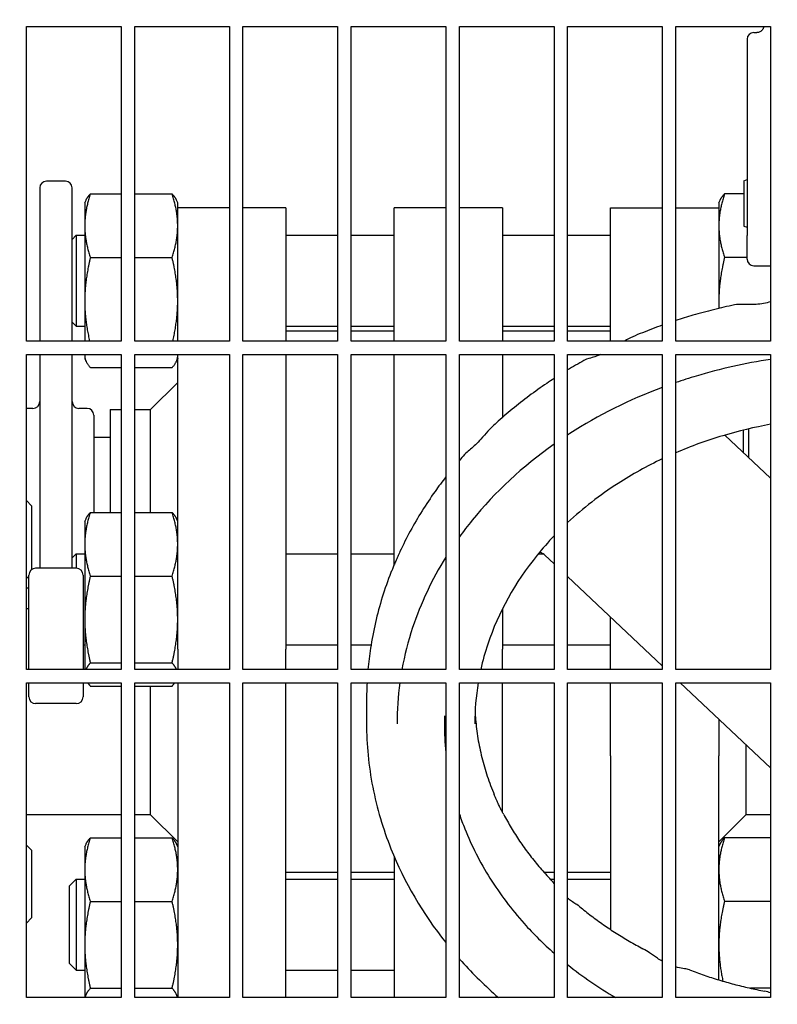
# Model space of a CAD drawing. Header units: inches. Extents: x 24 to 1128, y -94 to 748.
# Tile 524 of 546: x 712 to 719, y 577 to 586. Entities that reach past the tile are written whole.
import ezdxf

# ---------------------------------------------------------------- set-up
doc = ezdxf.new("R2010")
doc.units = ezdxf.units.IN
doc.header["$LTSCALE"] = 32
doc.header["$MEASUREMENT"] = 0
doc.layers.add('Dimension (ANSI)', color=7, linetype='Continuous', lineweight=25)
doc.layers.add('Visible (ANSI)', color=7, linetype='Continuous', lineweight=30)
doc.styles.add('Note Text (ANSI)', font='tahoma.ttf')
doc.dimstyles.new('Architectural (ANSI)', dxfattribs={"dimscale": 32, "dimtxt": 0.125, "dimasz": 0.098425, "dimexe": 0.125, "dimexo": 0.0625, "dimgap": 0.031496, "dimtad": 0, "dimtih": 1, "dimtoh": 1, "dimdec": 4, "dimrnd": 1e-08, "dimzin": 3, "dimdsep": 46, "dimlunit": 4, "dimtxsty": 'Note Text (ANSI)', "dimcen": 0.09, "dimdle": 0.393701, "dimclrd": 256, "dimclre": 256, "dimclrt": 256, "dimadec": 0, "dimazin": 3, "dimtfac": 0.96, "dimtofl": 0, "dimtmove": 0, "dimatfit": 3, "dimfxl": 1, "dimfrac": 2, "dimtolj": 1, "dimtzin": 12, "dimlwd": -1, "dimlwe": -1, "dimarcsym": 0})

# ---------------------------------------------------------------- blocks, each defined once
blk = doc.blocks.new('*D17')
at = {"layer": 'Defpoints', "color": 0, "transparency": 16777216}
for p in [(692.9153, 606.0589), (692.9153, 480.0589), (781.1171, 480.0589)]:
    blk.add_point(p, dxfattribs=at)
at = {"layer": 'Dimension (ANSI)', "transparency": 16777216}
for p, q in [((694.9153, 606.0589), (785.1171, 606.0589)), ((781.1171, 602.9093), (781.1171, 543.1487)), ((781.1171, 483.2085), (781.1171, 536.9691)), ((694.9153, 480.0589), (785.1171, 480.0589))]:
    blk.add_line(p, q, dxfattribs=at)
for points in [[(780.5922, 602.9093), (781.6421, 602.9093), (781.1171, 606.0589)], [(780.5922, 483.2085), (781.6421, 483.2085), (781.1171, 480.0589)]]:
    blk.add_solid(points, dxfattribs=at)
at = {"layer": 'Dimension (ANSI)', "transparency": 16777216, "insert": (774.3851, 542.1408), "char_height": 4, "attachment_point": 1, "style": 'Note Text (ANSI)'}
blk.add_mtext('\\A1;10\'-6"', dxfattribs=at)

msp = doc.modelspace()

# ---------------------------------------------------------------- linework, layer by layer
at = {"layer": 'Visible (ANSI)'}
for p, q in [((712.05779, 583.29516), (712.05779, 586.20141)), ((712.05779, 586.20141), (712.93279, 586.20141)), ((712.93279, 586.20141), (712.93279, 583.29516)), ((713.05779, 583.29516), (713.05779, 586.20141)), ((713.05779, 586.20141), (713.93279, 586.20141)), ((713.93279, 586.20141), (713.93279, 583.29516)), ((714.05779, 583.29516), (714.05779, 586.20141)), ((714.05779, 586.20141), (714.93279, 586.20141)), ((714.93279, 586.20141), (714.93279, 583.29516)), ((715.05779, 583.29516), (715.05779, 586.20141)), ((715.05779, 586.20141), (715.93279, 586.20141)), ((715.93279, 586.20141), (715.93279, 583.29516)), ((716.05779, 583.29516), (716.05779, 586.20141)), ((716.05779, 586.20141), (716.93279, 586.20141)), ((716.93279, 586.20141), (716.93279, 583.29516)), ((717.05779, 583.29516), (717.05779, 586.20141)), ((717.05779, 586.20141), (717.93279, 586.20141)), ((717.93279, 586.20141), (717.93279, 583.29516)), ((718.05779, 583.29516), (718.05779, 586.20141)), ((718.05779, 586.20141), (718.93279, 586.20141)), ((718.86854, 586.20141), (718.86854, 586.1992)), ((718.93279, 586.20141), (718.93279, 583.29516)), ((718.77804, 586.14531), (718.80692, 586.14531)), ((718.71554, 586.08281), (718.71554, 585.23947)), ((718.71554, 585.23947), (718.71554, 584.27012)), ((712.41779, 584.77266), (712.24279, 584.77266)), ((718.68504, 584.77612), (718.71554, 584.78722)), ((718.68504, 584.77612), (718.68504, 584.35769)), ((712.18029, 584.71016), (712.18029, 583.29517)), ((712.48029, 583.29517), (712.48029, 584.71016)), ((712.64816, 584.65436), (712.93279, 584.65436)), ((713.05779, 584.65436), (713.40342, 584.65436)), ((718.68504, 584.65436), (718.50716, 584.65436)), ((712.59629, 584.57142), (712.60812, 584.59678)), ((712.59629, 584.57142), (712.59629, 584.36083)), ((713.45529, 584.57142), (713.44346, 584.59678)), ((713.45529, 584.47034), (713.45529, 584.57142)), ((718.45529, 584.57142), (718.46712, 584.59678)), ((718.45529, 584.57142), (718.45529, 584.47034)), ((713.93279, 584.52715), (713.45529, 584.52715)), ((713.45529, 584.23426), (713.45529, 584.47034)), ((714.45529, 584.52715), (714.05779, 584.52715)), ((714.45529, 584.52715), (714.45529, 584.23426)), ((715.45529, 584.23426), (715.45529, 584.52715)), ((715.93279, 584.52715), (715.45529, 584.52715)), ((716.45529, 584.52715), (716.05779, 584.52715)), ((716.45529, 584.52715), (716.45529, 584.23426)), ((717.45529, 584.23426), (717.45529, 584.52715)), ((717.45529, 584.52715), (717.93279, 584.52715)), ((718.05779, 584.52715), (718.45529, 584.52715)), ((718.45529, 584.47034), (718.45529, 584.23426)), ((712.59629, 584.36083), (712.59629, 583.66633)), ((718.68504, 584.35769), (718.71554, 584.34667)), ((712.48029, 584.23492), (712.51779, 584.27242)), ((712.51779, 584.27242), (712.51779, 583.43242)), ((712.51779, 584.27242), (712.59629, 584.27242)), ((713.45529, 583.29516), (713.45529, 584.23426)), ((714.45529, 584.27242), (714.93279, 584.27242)), ((714.45529, 584.23426), (714.45529, 583.29516)), ((715.05779, 584.27242), (715.45529, 584.27242)), ((715.45529, 583.29516), (715.45529, 584.23426)), ((716.45529, 584.27242), (716.93279, 584.27242)), ((716.45529, 584.23426), (716.45529, 583.29516)), ((717.05779, 584.27242), (717.45529, 584.27242)), ((717.45529, 583.36043), (717.45529, 584.23426)), ((718.45529, 584.23426), (718.45529, 583.59745)), ((718.71554, 584.05365), (718.71554, 584.27012)), ((712.64816, 584.0673), (712.93279, 584.0673)), ((713.05779, 584.0673), (713.40342, 584.0673)), ((718.71554, 584.0673), (718.50716, 584.0673)), ((718.77804, 583.99115), (718.93279, 583.99115)), ((712.59629, 583.66633), (712.59629, 583.29516)), ((712.48029, 583.46992), (712.51779, 583.43242)), ((712.51779, 583.43242), (712.59629, 583.43242)), ((714.45529, 583.43242), (714.93279, 583.43242)), ((714.93279, 583.38788), (714.45529, 583.38788)), ((715.05779, 583.43242), (715.45529, 583.43242)), ((715.45529, 583.38788), (715.05779, 583.38788)), ((716.45529, 583.43242), (716.93279, 583.43242)), ((716.93279, 583.38788), (716.45529, 583.38788)), ((717.05779, 583.43242), (717.45529, 583.43242)), ((717.45529, 583.38788), (717.05779, 583.38788)), ((712.93279, 583.29516), (712.05779, 583.29516)), ((713.93279, 583.29516), (713.05779, 583.29516)), ((714.93279, 583.29516), (714.05779, 583.29516)), ((715.93279, 583.29516), (715.05779, 583.29516)), ((716.93279, 583.29516), (716.05779, 583.29516)), ((717.93279, 583.29516), (717.05779, 583.29516)), ((717.45529, 583.29516), (717.45529, 583.36043)), ((718.93279, 583.29516), (718.05779, 583.29516)), ((712.05779, 580.26391), (712.05779, 583.17016)), ((712.05779, 583.17016), (712.93279, 583.17016)), ((712.18029, 583.17016), (712.18029, 581.19692)), ((712.48029, 581.19692), (712.48029, 583.17016)), ((712.59629, 583.17016), (712.59629, 583.15792)), ((712.59629, 583.15792), (712.59629, 583.13342)), ((712.59629, 583.13342), (712.60812, 583.10806)), ((712.93279, 583.17016), (712.93279, 580.26391)), ((713.05779, 580.26391), (713.05779, 583.17016)), ((713.05779, 583.17016), (713.93279, 583.17016)), ((713.45529, 583.13342), (713.44346, 583.10806)), ((713.45529, 581.24932), (713.45529, 583.17016)), ((713.93279, 583.17016), (713.93279, 580.26391)), ((714.05779, 580.26391), (714.05779, 583.17016)), ((714.05779, 583.17016), (714.93279, 583.17016)), ((714.45529, 583.17016), (714.45529, 581.24932)), ((714.93279, 583.17016), (714.93279, 580.26391)), ((715.05779, 580.26391), (715.05779, 583.17016)), ((715.05779, 583.17016), (715.93279, 583.17016)), ((715.45529, 581.24932), (715.45529, 583.17016)), ((715.93279, 583.17016), (715.93279, 580.26391)), ((716.05779, 580.26391), (716.05779, 583.17016)), ((716.05779, 583.17016), (716.93279, 583.17016)), ((716.45529, 583.17016), (716.45529, 582.59024)), ((716.93279, 583.17016), (716.93279, 580.26391)), ((717.05779, 580.26391), (717.05779, 583.17016)), ((717.05779, 583.17016), (717.93279, 583.17016)), ((717.93279, 583.17016), (717.93279, 580.26391)), ((718.05779, 580.26391), (718.05779, 583.17016)), ((718.05779, 583.17016), (718.93279, 583.17016)), ((718.93279, 583.17016), (718.93279, 580.26391)), ((712.64816, 583.05048), (712.93279, 583.05048)), ((713.05779, 583.05048), (713.40342, 583.05048)), ((713.20529, 582.66395), (713.45529, 582.91395)), ((712.11779, 582.67395), (712.05779, 582.67395)), ((712.61779, 582.67395), (712.54279, 582.67395)), ((712.83029, 582.66395), (712.83029, 581.7128)), ((712.83029, 582.66395), (712.93279, 582.66395)), ((713.05779, 582.66395), (713.20529, 582.66395)), ((713.20529, 581.7128), (713.20529, 582.66395)), ((712.68029, 582.61145), (712.68029, 581.7128)), ((718.68229, 582.26456), (718.68229, 582.47342)), ((718.73029, 582.48495), (718.73029, 582.21933)), ((712.83029, 582.40645), (712.68029, 582.40645)), ((718.50997, 582.42695), (718.93279, 582.0285)), ((712.10529, 581.7749), (712.05779, 581.8224)), ((712.10529, 581.7749), (712.10529, 581.18442)), ((712.59629, 581.62986), (712.60812, 581.65522)), ((712.64816, 581.7128), (712.93279, 581.7128)), ((713.05779, 581.7128), (713.40342, 581.7128)), ((713.45529, 581.62986), (713.44346, 581.65522)), ((712.59629, 581.62986), (712.59629, 581.41927)), ((712.59629, 581.41927), (712.59629, 580.72477)), ((712.48029, 581.29336), (712.51779, 581.33086)), ((712.51779, 581.33086), (712.51779, 581.19692)), ((712.51779, 581.33086), (712.59629, 581.33086)), ((714.45529, 581.33086), (714.93279, 581.33086)), ((715.05779, 581.33086), (715.45529, 581.33086)), ((716.78623, 581.33086), (716.83051, 581.33086)), ((716.84808, 581.3176), (716.93279, 581.23777)), ((712.51779, 581.19692), (712.14279, 581.19692)), ((713.45529, 580.45144), (713.45529, 581.24932)), ((714.45529, 581.24932), (714.45529, 580.45144)), ((715.45529, 581.22905), (715.45529, 581.24932)), ((712.08029, 581.1249), (712.05779, 581.1024)), ((712.08029, 580.26391), (712.08029, 581.13442)), ((712.58029, 581.13442), (712.58029, 580.26391)), ((712.64816, 581.12574), (712.93279, 581.12574)), ((713.05779, 581.12574), (713.40342, 581.12574)), ((717.05779, 581.11998), (717.93279, 580.29541)), ((712.08029, 581.01395), (712.05779, 581.01395)), ((712.08029, 580.82141), (712.05779, 580.82141)), ((716.45529, 580.82317), (716.45529, 580.45144)), ((717.45529, 580.26391), (717.45529, 580.74539)), ((712.59629, 580.72477), (712.59629, 580.26391)), ((712.58029, 580.49086), (712.59629, 580.49086)), ((714.45529, 580.49086), (714.93279, 580.49086)), ((715.05779, 580.49086), (715.24193, 580.49086)), ((716.45529, 580.49086), (716.93279, 580.49086)), ((717.05779, 580.49086), (717.45529, 580.49086)), ((713.45529, 580.45144), (713.45529, 580.26391)), ((714.45529, 580.26391), (714.45529, 580.45144)), ((716.45529, 580.26391), (716.45529, 580.45144)), ((712.64816, 580.3238), (712.93279, 580.3238)), ((713.05779, 580.3238), (713.40342, 580.3238)), ((712.93279, 580.26391), (712.05779, 580.26391)), ((713.93279, 580.26391), (713.05779, 580.26391)), ((714.93279, 580.26391), (714.05779, 580.26391)), ((715.93279, 580.26391), (715.05779, 580.26391)), ((716.93279, 580.26391), (716.05779, 580.26391)), ((717.93279, 580.26391), (717.05779, 580.26391)), ((718.93279, 580.26391), (718.05779, 580.26391)), ((712.05779, 577.23266), (712.05779, 580.13891)), ((712.05779, 580.13891), (712.93279, 580.13891)), ((712.08029, 580.00942), (712.08029, 580.13891)), ((712.58029, 580.13891), (712.58029, 580.00942)), ((712.64816, 580.10892), (712.93279, 580.10892)), ((712.93279, 580.13891), (712.93279, 577.23266)), ((713.05779, 577.23266), (713.05779, 580.13891)), ((713.05779, 580.13891), (713.93279, 580.13891)), ((713.05779, 580.10892), (713.40342, 580.10892)), ((713.20529, 578.92141), (713.20529, 580.10892)), ((713.45529, 580.13891), (713.45529, 577.23266)), ((713.93279, 580.13891), (713.93279, 577.23266)), ((714.05779, 577.23266), (714.05779, 580.13891)), ((714.05779, 580.13891), (714.93279, 580.13891)), ((714.45529, 577.23266), (714.45529, 580.13891)), ((714.93279, 580.13891), (714.93279, 577.23266)), ((715.05779, 577.23266), (715.05779, 580.13891)), ((715.05779, 580.13891), (715.93279, 580.13891)), ((715.93279, 580.13891), (715.93279, 577.23266)), ((716.05779, 577.23266), (716.05779, 580.13891)), ((716.05779, 580.13891), (716.93279, 580.13891)), ((716.45529, 578.94534), (716.45529, 580.13891)), ((716.93279, 580.13891), (716.93279, 577.23266)), ((717.05779, 577.23266), (717.05779, 580.13891)), ((717.05779, 580.13891), (717.93279, 580.13891)), ((717.45529, 579.46653), (717.45529, 580.13891)), ((717.93279, 580.13891), (717.93279, 577.23266)), ((718.05779, 577.23266), (718.05779, 580.13891)), ((718.05779, 580.13891), (718.93279, 580.13891)), ((718.09887, 580.13891), (718.93279, 579.35306)), ((718.93279, 580.13891), (718.93279, 577.23266)), ((712.51779, 579.94692), (712.14279, 579.94692)), ((715.20029, 579.97867), (715.20029, 579.76205)), ((715.91904, 579.83426), (715.91904, 579.76205)), ((718.45529, 579.80303), (718.45529, 579.46653)), ((718.70529, 579.56744), (718.70529, 578.92141)), ((717.45529, 579.46653), (717.45529, 577.86052)), ((718.45529, 577.39548), (718.45529, 579.46653)), ((712.93279, 578.92141), (712.05779, 578.92141)), ((713.20529, 578.92141), (713.05779, 578.92141)), ((713.20529, 578.92141), (713.45529, 578.67141)), ((718.70529, 578.92141), (718.45529, 578.67141)), ((718.93279, 578.92141), (718.70529, 578.92141)), ((712.10529, 578.59292), (712.05779, 578.64042)), ((712.59629, 578.62465), (712.60812, 578.65002)), ((712.64816, 578.70759), (712.93279, 578.70759)), ((713.05779, 578.70759), (713.40342, 578.70759)), ((713.45529, 578.62465), (713.44346, 578.65002)), ((718.45529, 578.62465), (718.46712, 578.65002)), ((718.93279, 578.70759), (718.50716, 578.70759)), ((712.10529, 578.59292), (712.10529, 577.96792)), ((712.59629, 578.62465), (712.59629, 578.41406)), ((715.45529, 578.53473), (715.45529, 577.23266)), ((712.59629, 578.41406), (712.59629, 577.71956)), ((714.93279, 578.38788), (714.45529, 578.38788)), ((715.45529, 578.38788), (715.05779, 578.38788)), ((716.93279, 578.38788), (716.84127, 578.38788)), ((717.45529, 578.38788), (717.05779, 578.38788)), ((712.45529, 578.26315), (712.51779, 578.32565)), ((712.51779, 578.32565), (712.51779, 577.48565)), ((712.51779, 578.32565), (712.59629, 578.32565)), ((714.45529, 578.32565), (714.93279, 578.32565)), ((715.05779, 578.32565), (715.45529, 578.32565)), ((716.89842, 578.32565), (716.93279, 578.32565)), ((717.05779, 578.32565), (717.45529, 578.32565)), ((712.45529, 577.54815), (712.45529, 578.26315)), ((712.64816, 578.12053), (712.93279, 578.12053)), ((713.05779, 578.12053), (713.40342, 578.12053)), ((718.93279, 578.12053), (718.50716, 578.12053)), ((712.10529, 577.96792), (712.05779, 577.92042)), ((712.59629, 577.71956), (712.59629, 577.23266)), ((712.45529, 577.54815), (712.51779, 577.48565)), ((712.51779, 577.48565), (712.59629, 577.48565)), ((714.45529, 577.48565), (714.93279, 577.48565)), ((715.05779, 577.48565), (715.45529, 577.48565)), ((712.64816, 577.31859), (712.93279, 577.31859)), ((713.05779, 577.31859), (713.40342, 577.31859)), ((718.93279, 577.31859), (718.74751, 577.31859)), ((712.93279, 577.23266), (712.05779, 577.23266)), ((713.93279, 577.23266), (713.05779, 577.23266)), ((714.93279, 577.23266), (714.05779, 577.23266)), ((715.93279, 577.23266), (715.05779, 577.23266)), ((716.93279, 577.23266), (716.05779, 577.23266)), ((717.93279, 577.23266), (717.05779, 577.23266)), ((718.93279, 577.23266), (718.05779, 577.23266))]:
    msp.add_line(p, q, dxfattribs=at)
for centre, start, end in [((718.77804, 586.08281), 90, 180), ((712.24279, 584.71016), 90, 180), ((712.41779, 584.71016), 0, 90), ((718.77804, 584.05365), 180, 270), ((712.11779, 582.73645), 270, 0), ((712.54279, 582.73645), 180, 270), ((712.61779, 582.61145), 0, 90), ((712.14279, 581.13442), 90, 180), ((712.51779, 581.13442), 0, 90), ((712.14279, 580.00942), 180, 270), ((712.51779, 580.00942), 270, 0)]:
    msp.add_arc(centre, 0.0625, start, end, dxfattribs=at)
for points, knots in [([(718.86861, 586.19996), (718.86861, 586.19996), (718.8686, 586.19965), (718.86843, 586.19822), (718.86837, 586.19773), (718.86812, 586.19613), (718.86792, 586.19486), (718.86706, 586.19123), (718.86657, 586.1893), (718.8644, 586.1833), (718.86309, 586.17928), (718.85657, 586.1698), (718.8543, 586.16683), (718.8486, 586.16116), (718.84574, 586.15866), (718.83661, 586.15243), (718.82915, 586.14869), (718.81595, 586.14582), (718.81143, 586.14531), (718.80692, 586.14531)], [0.222353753, 0.222353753, 0.222353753, 0.222353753, 0.248548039, 0.248548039, 0.258149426, 0.258149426, 0.272029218, 0.272029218, 0.281937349, 0.281937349, 0.291767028, 0.291767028, 0.295365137, 0.295365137, 0.297844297, 0.297844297, 0.3015759, 0.3015759, 0.303338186, 0.303338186, 0.303338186, 0.303338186]), ([(718.93279, 583.65754), (718.91151, 583.65193), (718.89008, 583.64709), (718.84552, 583.63915), (718.82229, 583.63624), (718.77638, 583.63274), (718.75381, 583.63224), (718.707, 583.63272), (718.68398, 583.63409), (718.64294, 583.6347), (718.62586, 583.63545), (718.59945, 583.6299)], [8.7860297, 8.7860297, 8.7860297, 8.7860297, 8.9778955, 8.9778955, 9.1913114, 9.1913114, 9.4125337, 9.4125337, 9.6756368, 9.6756368, 9.8595028, 9.8595028, 9.8595028, 9.8595028]), ([(718.59945, 583.6299), (718.53458, 583.61626), (718.47007, 583.60141), (718.34184, 583.5693), (718.27813, 583.55205), (718.16219, 583.51825), (718.10981, 583.50206), (718.05779, 583.48505)], [4.25069699, 4.25069699, 4.25069699, 4.25069699, 4.29614743, 4.29614743, 4.34159788, 4.34159788, 4.37947707, 4.37947707, 4.37947707, 4.37947707]), ([(717.93279, 583.44237), (717.90224, 583.43148), (717.87182, 583.42032), (717.78042, 583.38574), (717.71988, 583.36146), (717.65998, 583.33604)], [4.40999125, 4.40999125, 4.40999125, 4.40999125, 4.432498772, 4.432498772, 4.477949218, 4.477949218, 4.477949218, 4.477949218]), ([(717.36243, 583.17016), (717.35461, 583.16689), (717.34697, 583.16386), (717.31924, 583.15343), (717.30063, 583.14757), (717.26129, 583.136), (717.24878, 583.13833), (717.20725, 583.11527)], [7.23338314, 7.23338314, 7.23338314, 7.23338314, 7.31894986, 7.31894986, 7.55263147, 7.55263147, 7.85698612, 7.85698612, 7.85698612, 7.85698612]), ([(718.93279, 583.12569), (718.69913, 583.09059), (718.46918, 583.03943), (718.18284, 582.95409), (718.11999, 582.93396), (718.05779, 582.91262)], [4.1805156, 4.1805156, 4.1805156, 4.1805156, 4.3486185, 4.3486185, 4.39643172, 4.39643172, 4.39643172, 4.39643172]), ([(716.93279, 582.95003), (716.90998, 582.93518), (716.88733, 582.92013), (716.80971, 582.86753), (716.75558, 582.82903), (716.64946, 582.74985), (716.59747, 582.70916), (716.49575, 582.62566), (716.44603, 582.58285), (716.3975, 582.53901)], [4.67196222, 4.67196222, 4.67196222, 4.67196222, 4.69140476, 4.69140476, 4.73909187, 4.73909187, 4.78677898, 4.78677898, 4.83446609, 4.83446609, 4.83446609, 4.83446609]), ([(717.93279, 582.86778), (717.62822, 582.75372), (717.34073, 582.61013), (717.07154, 582.43687), (717.06466, 582.43241), (717.05779, 582.42793)], [4.42868924, 4.42868924, 4.42868924, 4.42868924, 4.66622925, 4.66622925, 4.67247789, 4.67247789, 4.67247789, 4.67247789]), ([(716.3975, 582.53901), (716.36975, 582.51395), (716.34517, 582.48762), (716.29913, 582.43711), (716.2777, 582.41292), (716.23951, 582.37174), (716.22252, 582.35424), (716.19031, 582.32298), (716.17521, 582.30938), (716.14611, 582.28417), (716.13337, 582.27427), (716.11369, 582.25546), (716.10981, 582.2516), (716.10542, 582.24672)], [6.4678303, 6.4678303, 6.4678303, 6.4678303, 6.7187017, 6.7187017, 6.9682675, 6.9682675, 7.188462, 7.188462, 7.4145386, 7.4145386, 7.66541, 7.66541, 7.7221873, 7.7221873, 7.7221873, 7.7221873]), ([(718.93279, 582.52705), (718.78323, 582.49979), (718.63593, 582.46456), (718.34312, 582.37724), (718.19788, 582.32458), (718.05779, 582.26423)], [4.21821742, 4.21821742, 4.21821742, 4.21821742, 4.34880058, 4.34880058, 4.48415664, 4.48415664, 4.48415664, 4.48415664]), ([(716.93279, 582.34317), (716.64189, 582.13804), (716.38634, 581.90075), (716.13446, 581.59015), (716.09527, 581.53893), (716.05779, 581.48692)], [4.71101933, 4.71101933, 4.71101933, 4.71101933, 4.98460822, 4.98460822, 5.03756632, 5.03756632, 5.03756632, 5.03756632]), ([(717.93279, 582.2077), (717.79016, 582.14005), (717.65355, 582.06426), (717.3553, 581.87241), (717.19893, 581.75114), (717.05779, 581.61952)], [4.52487702, 4.52487702, 4.52487702, 4.52487702, 4.66592217, 4.66592217, 4.8503743, 4.8503743, 4.8503743, 4.8503743]), ([(715.93279, 582.04097), (715.89835, 581.99685), (715.86497, 581.95206), (715.79087, 581.84778), (715.75089, 581.78785), (715.67481, 581.66607), (715.63871, 581.60422), (715.57052, 581.47875), (715.53844, 581.41514), (715.50843, 581.35074)], [5.0020184, 5.0020184, 5.0020184, 5.0020184, 5.04370512, 5.04370512, 5.0977562, 5.0977562, 5.15180728, 5.15180728, 5.20585836, 5.20585836, 5.20585836, 5.20585836]), ([(716.93279, 581.49609), (716.87766, 581.43841), (716.82531, 581.37905), (716.57087, 581.06574), (716.41676, 580.78744), (716.29474, 580.42028), (716.27317, 580.34238), (716.25571, 580.26391)], [4.90670966, 4.90670966, 4.90670966, 4.90670966, 4.98396175, 4.98396175, 5.30444156, 5.30444156, 5.38960074, 5.38960074, 5.38960074, 5.38960074]), ([(715.50843, 581.35074), (715.50117, 581.33515), (715.49437, 581.31993), (715.48157, 581.29069), (715.47558, 581.27672), (715.46417, 581.24998), (715.45876, 581.23725), (715.44849, 581.21301), (715.44362, 581.20151), (715.43438, 581.17941), (715.43003, 581.16889), (715.42591, 581.1584)], [5.00069306, 5.00069306, 5.00069306, 5.00069306, 5.1216569, 5.1216569, 5.24262074, 5.24262074, 5.36358459, 5.36358459, 5.48454843, 5.48454843, 5.60551228, 5.60551228, 5.60551228, 5.60551228]), ([(715.93279, 581.30044), (715.80337, 581.09221), (715.70049, 580.87359), (715.58401, 580.52229), (715.55102, 580.39363), (715.52726, 580.26391)], [5.09980896, 5.09980896, 5.09980896, 5.09980896, 5.30501816, 5.30501816, 5.42091209, 5.42091209, 5.42091209, 5.42091209]), ([(716.84808, 581.3176), (716.83903, 581.32612), (716.82695, 581.33396), (716.80851, 581.34113), (716.80263, 581.34277), (716.79699, 581.34388)], [0.27656688, 0.27656688, 0.27656688, 0.27656688, 0.34722329, 0.34722329, 0.3801191, 0.3801191, 0.3801191, 0.3801191]), ([(715.42591, 581.1584), (715.39622, 581.08282), (715.36935, 581.00634), (715.3214, 580.8519), (715.30032, 580.77395), (715.26409, 580.61693), (715.24894, 580.53786), (715.22692, 580.39379), (715.21904, 580.32893), (715.21316, 580.26391)], [5.25906749, 5.25906749, 5.25906749, 5.25906749, 5.32112286, 5.32112286, 5.38317823, 5.38317823, 5.4452336, 5.4452336, 5.49570239, 5.49570239, 5.49570239, 5.49570239]), ([(716.20293, 579.87188), (716.20407, 579.84859), (716.2056, 579.82532), (716.21231, 579.74324), (716.21952, 579.68451), (716.23875, 579.5674), (716.25076, 579.50902), (716.2796, 579.39279), (716.29642, 579.33494), (716.33486, 579.21999), (716.35647, 579.16288), (716.38047, 579.10625)], [5.60960749, 5.60960749, 5.60960749, 5.60960749, 5.63595714, 5.63595714, 5.70256993, 5.70256993, 5.76918273, 5.76918273, 5.83579553, 5.83579553, 5.90240833, 5.90240833, 5.90240833, 5.90240833]), ([(715.20029, 579.76205), (715.20029, 579.66473), (715.20497, 579.56741), (715.22376, 579.37213), (715.238, 579.27418), (715.27593, 579.07958), (715.29963, 578.98292), (715.35597, 578.79274), (715.38848, 578.6992), (715.54787, 578.30082), (715.71908, 578.00854), (715.93279, 577.73979)], [5.56934434, 5.56934434, 5.56934434, 5.56934434, 5.6477385, 5.6477385, 5.72715362, 5.72715362, 5.8065812, 5.8065812, 5.88501538, 5.88501538, 6.14510186, 6.14510186, 6.14510186, 6.14510186]), ([(716.46793, 578.92197), (716.46285, 578.93162), (716.45791, 578.94049), (716.44763, 578.95946), (716.44232, 578.96948), (716.4312, 578.99147), (716.42544, 579.00337), (716.41348, 579.02928), (716.40728, 579.04329), (716.39436, 579.07332), (716.38765, 579.08932), (716.38047, 579.10625)], [4.91371326, 4.91371326, 4.91371326, 4.91371326, 5.05301729, 5.05301729, 5.19232131, 5.19232131, 5.33162534, 5.33162534, 5.47092937, 5.47092937, 5.61023339, 5.61023339, 5.61023339, 5.61023339]), ([(716.05779, 578.92681), (716.07318, 578.88136), (716.08983, 578.83621), (716.13879, 578.71349), (716.17361, 578.63663), (716.25098, 578.4845), (716.29362, 578.40927), (716.38603, 578.26192), (716.4358, 578.1898), (716.54147, 578.05), (716.59728, 577.98229), (716.742, 577.82079), (716.83441, 577.7292), (716.93279, 577.64233)], [5.83901999, 5.83901999, 5.83901999, 5.83901999, 5.88421967, 5.88421967, 5.96283101, 5.96283101, 6.04248676, 6.04248676, 6.12217816, 6.12217816, 6.20090085, 6.20090085, 6.31551409, 6.31551409, 6.31551409, 6.31551409]), ([(716.46793, 578.92197), (716.48976, 578.88054), (716.5129, 578.83945), (716.56179, 578.75804), (716.58754, 578.71773), (716.64162, 578.63799), (716.66994, 578.59856), (716.72913, 578.5207), (716.75999, 578.48227), (716.8242, 578.4065), (716.85754, 578.36917), (716.89209, 578.33245)], [5.97539903, 5.97539903, 5.97539903, 5.97539903, 6.02517433, 6.02517433, 6.07494962, 6.07494962, 6.12472492, 6.12472492, 6.17450021, 6.17450021, 6.2242755, 6.2242755, 6.2242755, 6.2242755]), ([(717.16871, 578.07308), (717.1627, 578.07807), (717.15811, 578.08125), (717.14622, 578.08928), (717.14047, 578.09265), (717.12126, 578.10427), (717.10794, 578.11239), (717.08153, 578.13149), (717.06996, 578.14063), (717.05779, 578.15125)], [4.61441704, 4.61441704, 4.61441704, 4.61441704, 4.66928843, 4.66928843, 4.7779163, 4.7779163, 5.03303979, 5.03303979, 5.2105077, 5.2105077, 5.2105077, 5.2105077]), ([(717.16871, 578.07308), (717.20377, 578.044), (717.23968, 578.01548), (717.31311, 577.95964), (717.35064, 577.93231), (717.42725, 577.87892), (717.46634, 577.85285), (717.546, 577.80203), (717.58657, 577.77729), (717.66913, 577.72917), (717.71111, 577.70581), (717.75376, 577.68317)], [0.06362816, 0.06362816, 0.06362816, 0.06362816, 0.10695531, 0.10695531, 0.15028247, 0.15028247, 0.19360963, 0.19360963, 0.23693679, 0.23693679, 0.28026394, 0.28026394, 0.28026394, 0.28026394]), ([(717.93279, 577.56729), (717.91794, 577.57598), (717.90286, 577.58551), (717.86431, 577.61115), (717.84069, 577.62806), (717.79636, 577.65809), (717.77636, 577.67117), (717.75376, 577.68317)], [5.49991829, 5.49991829, 5.49991829, 5.49991829, 5.65380509, 5.65380509, 5.88723053, 5.88723053, 6.06773036, 6.06773036, 6.06773036, 6.06773036]), ([(716.05779, 577.59071), (716.06503, 577.58251), (716.07231, 577.57434), (716.1844, 577.4496), (716.29745, 577.33818), (716.41797, 577.23266)], [6.19401314, 6.19401314, 6.19401314, 6.19401314, 6.20222551, 6.20222551, 6.3197325, 6.3197325, 6.3197325, 6.3197325]), ([(718.18514, 577.48767), (718.17594, 577.49118), (718.16909, 577.49292), (718.1533, 577.4966), (718.14611, 577.49766), (718.11687, 577.502), (718.09701, 577.50433), (718.06772, 577.51106), (718.0628, 577.51228), (718.05779, 577.51362)], [4.5158892, 4.5158892, 4.5158892, 4.5158892, 4.57155678, 4.57155678, 4.66684678, 4.66684678, 4.97721501, 4.97721501, 5.03837292, 5.03837292, 5.03837292, 5.03837292]), ([(718.18514, 577.48767), (718.22931, 577.47082), (718.27396, 577.45469), (718.36411, 577.42393), (718.40962, 577.40929), (718.50141, 577.38153), (718.5477, 577.36841), (718.64096, 577.34373), (718.68794, 577.33216), (718.78251, 577.31059), (718.83009, 577.3006), (718.87793, 577.2914)], [0.41983106, 0.41983106, 0.41983106, 0.41983106, 0.46100831, 0.46100831, 0.50218556, 0.50218556, 0.54336281, 0.54336281, 0.58454006, 0.58454006, 0.62571731, 0.62571731, 0.62571731, 0.62571731])]:
    msp.add_open_spline(points, degree=3, knots=knots, dxfattribs=at)
for points, weights in [([(712.64816, 584.65436), (712.59629, 584.49706), (712.59629, 584.36083)], [1, 1.0379548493, 1]), ([(712.60812, 584.59678), (712.62081, 584.624), (712.64816, 584.65436)], [1.01895290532, 1.01965956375, 1]), ([(713.45529, 584.36083), (713.45529, 584.49706), (713.40342, 584.65436)], [1, 1.0379548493, 1]), ([(713.40342, 584.65436), (713.43077, 584.624), (713.44346, 584.59678)], [1, 1.01965956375, 1.01895290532]), ([(718.50716, 584.65436), (718.45529, 584.49706), (718.45529, 584.36083)], [1, 1.0379548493, 1]), ([(718.46712, 584.59678), (718.47981, 584.624), (718.50716, 584.65436)], [1.01895290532, 1.01965956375, 1]), ([(712.59629, 584.36083), (712.59629, 584.2246), (712.64816, 584.0673)], [1, 1.0379548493, 1]), ([(713.40342, 584.0673), (713.45529, 584.2246), (713.45529, 584.36083)], [1, 1.0379548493, 1]), ([(718.45529, 584.36083), (718.45529, 584.2246), (718.50716, 584.0673)], [1, 1.0379548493, 1]), ([(712.64816, 584.0673), (712.59629, 583.85242), (712.59629, 583.66633)], [1, 1.0379548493, 1]), ([(713.45529, 583.66633), (713.45529, 583.85242), (713.40342, 584.0673)], [1, 1.0379548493, 1]), ([(718.50716, 584.0673), (718.45529, 583.85242), (718.45529, 583.66633)], [1, 1.0379548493, 1]), ([(712.59629, 583.66633), (712.59629, 583.49239), (712.64117, 583.29516)], [1, 1.03538960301, 1.00478373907]), ([(713.41041, 583.29516), (713.45529, 583.49239), (713.45529, 583.66633)], [1.00478373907, 1.03538960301, 1]), ([(718.45529, 583.66633), (718.45529, 583.63217), (718.45692, 583.59784)], [1, 1.00675814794, 1.01110961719]), ([(712.59702, 583.17016), (712.59629, 583.16403), (712.59629, 583.15792)], [1.0079379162, 1.00450326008, 1]), ([(712.59629, 583.15792), (712.59629, 583.10806), (712.64816, 583.05048)], [1, 1.0379548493, 1]), ([(713.40342, 583.05048), (713.45529, 583.10806), (713.45529, 583.15792)], [1, 1.0379548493, 1]), ([(713.45529, 583.15792), (713.45529, 583.16403), (713.45457, 583.17016)], [1, 1.00450326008, 1.0079379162]), ([(712.64816, 581.7128), (712.59629, 581.55549), (712.59629, 581.41927)], [1, 1.0379548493, 1]), ([(712.60812, 581.65522), (712.62081, 581.68244), (712.64816, 581.7128)], [1.01895290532, 1.01965956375, 1]), ([(713.45529, 581.41927), (713.45529, 581.55549), (713.40342, 581.7128)], [1, 1.0379548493, 1]), ([(713.40342, 581.7128), (713.43077, 581.68244), (713.44346, 581.65522)], [1, 1.01965956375, 1.01895290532]), ([(712.59629, 581.41927), (712.59629, 581.28304), (712.64816, 581.12574)], [1, 1.0379548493, 1]), ([(713.40342, 581.12574), (713.45529, 581.28304), (713.45529, 581.41927)], [1, 1.0379548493, 1]), ([(712.64816, 581.12574), (712.59629, 580.91086), (712.59629, 580.72477)], [1, 1.0379548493, 1]), ([(713.45529, 580.72477), (713.45529, 580.91086), (713.40342, 581.12574)], [1, 1.0379548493, 1]), ([(712.59629, 580.72477), (712.59629, 580.53867), (712.64816, 580.3238)], [1, 1.0379548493, 1]), ([(713.40342, 580.3238), (713.45529, 580.53867), (713.45529, 580.72477)], [1, 1.0379548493, 1]), ([(712.64816, 580.3238), (712.61967, 580.29217), (712.60707, 580.26391)], [1, 1.02049418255, 1.0188561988]), ([(713.44452, 580.26391), (713.43191, 580.29217), (713.40342, 580.3238)], [1.0188561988, 1.02049418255, 1]), ([(712.62417, 580.13891), (712.63422, 580.12439), (712.64816, 580.10892)], [1.01466074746, 1.0099264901, 1]), ([(713.40342, 580.10892), (713.41737, 580.12439), (713.42742, 580.13891)], [1, 1.0099264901, 1.01466074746]), ([(712.64816, 578.70759), (712.59629, 578.55029), (712.59629, 578.41406)], [1, 1.0379548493, 1]), ([(712.60812, 578.65002), (712.62081, 578.67723), (712.64816, 578.70759)], [1.01895290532, 1.01965956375, 1]), ([(713.45529, 578.41406), (713.45529, 578.55029), (713.40342, 578.70759)], [1, 1.0379548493, 1]), ([(713.40342, 578.70759), (713.43077, 578.67723), (713.44346, 578.65002)], [1, 1.01965956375, 1.01895290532]), ([(718.50716, 578.70759), (718.45529, 578.55029), (718.45529, 578.41406)], [1, 1.0379548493, 1]), ([(718.46712, 578.65002), (718.47981, 578.67723), (718.50716, 578.70759)], [1.01895290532, 1.01965956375, 1]), ([(712.59629, 578.41406), (712.59629, 578.27783), (712.64816, 578.12053)], [1, 1.0379548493, 1]), ([(713.40342, 578.12053), (713.45529, 578.27783), (713.45529, 578.41406)], [1, 1.0379548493, 1]), ([(718.45529, 578.41406), (718.45529, 578.27783), (718.50716, 578.12053)], [1, 1.0379548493, 1]), ([(712.64816, 578.12053), (712.59629, 577.90565), (712.59629, 577.71956)], [1, 1.0379548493, 1]), ([(713.45529, 577.71956), (713.45529, 577.90565), (713.40342, 578.12053)], [1, 1.0379548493, 1]), ([(718.50716, 578.12053), (718.45529, 577.90565), (718.45529, 577.71956)], [1, 1.0379548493, 1]), ([(712.59629, 577.71956), (712.59629, 577.53347), (712.64816, 577.31859)], [1, 1.0379548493, 1]), ([(713.40342, 577.31859), (713.45529, 577.53347), (713.45529, 577.71956)], [1, 1.0379548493, 1]), ([(718.45529, 577.71956), (718.45529, 577.56078), (718.49227, 577.38448)], [1, 1.03220544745, 1.00975696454]), ([(712.64816, 577.31859), (712.6068, 577.27268), (712.59852, 577.23266)], [1, 1.03003247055, 1.01253745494]), ([(713.45306, 577.23266), (713.44478, 577.27268), (713.40342, 577.31859)], [1.01253745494, 1.03003247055, 1])]:
    msp.add_rational_spline(points, weights, degree=2, dxfattribs=at)
for points in [[(717.65998, 583.33604), (717.63182, 583.3241), (717.60656, 583.30989), (717.5824, 583.29516)], [(717.20725, 583.11527), (717.15678, 583.08723), (717.10694, 583.05832), (717.05779, 583.02855)], [(716.10542, 582.24672), (716.08936, 582.22888), (716.07348, 582.21092), (716.05779, 582.19282)], [(715.20435, 580.13891), (715.20164, 580.08553), (715.20029, 580.0321), (715.20029, 579.97867)], [(715.50726, 580.13891), (715.49013, 580.01378), (715.48154, 579.88791), (715.48154, 579.76205)], [(716.23143, 580.13891), (716.2107, 580.01399), (716.20029, 579.88802), (716.20029, 579.76205)], [(715.91904, 579.76205), (715.91904, 579.67356), (715.92363, 579.58506), (715.93279, 579.4969)], [(716.93279, 578.28666), (716.92003, 578.3016), (716.90658, 578.31705), (716.89209, 578.33245)], [(717.05779, 577.53707), (717.19555, 577.42643), (717.34346, 577.32459), (717.4998, 577.23266)], [(718.93279, 577.27623), (718.91635, 577.28208), (718.89867, 577.28742), (718.87793, 577.2914)]]:
    msp.add_open_spline(points, degree=3, dxfattribs=at)

# ---------------------------------------------------------------- dimensions: what is measured, and where the dimension line sits
at = {"layer": 'Dimension (ANSI)'}
dim = msp.add_linear_dim(base=(781.11714, 480.05891), p1=(692.91529, 606.05891), p2=(692.91529, 480.05891), angle=90, dimstyle='Architectural (ANSI)', override={"dimgap": 0.031496, "dimdec": 4, "dimlfac": 1, "dimtol": 0, "dimlim": 0, "dimtp": 0, "dimtm": 0, "dimtdec": 2, "dimatfit": 1}, dxfattribs=at)
dim.commit()
dim.dimension.update_dxf_attribs({"geometry": '*D17', "text_midpoint": (781.11714, 540.05891), "dimtype": 160})

doc.saveas('drawing.dxf')
